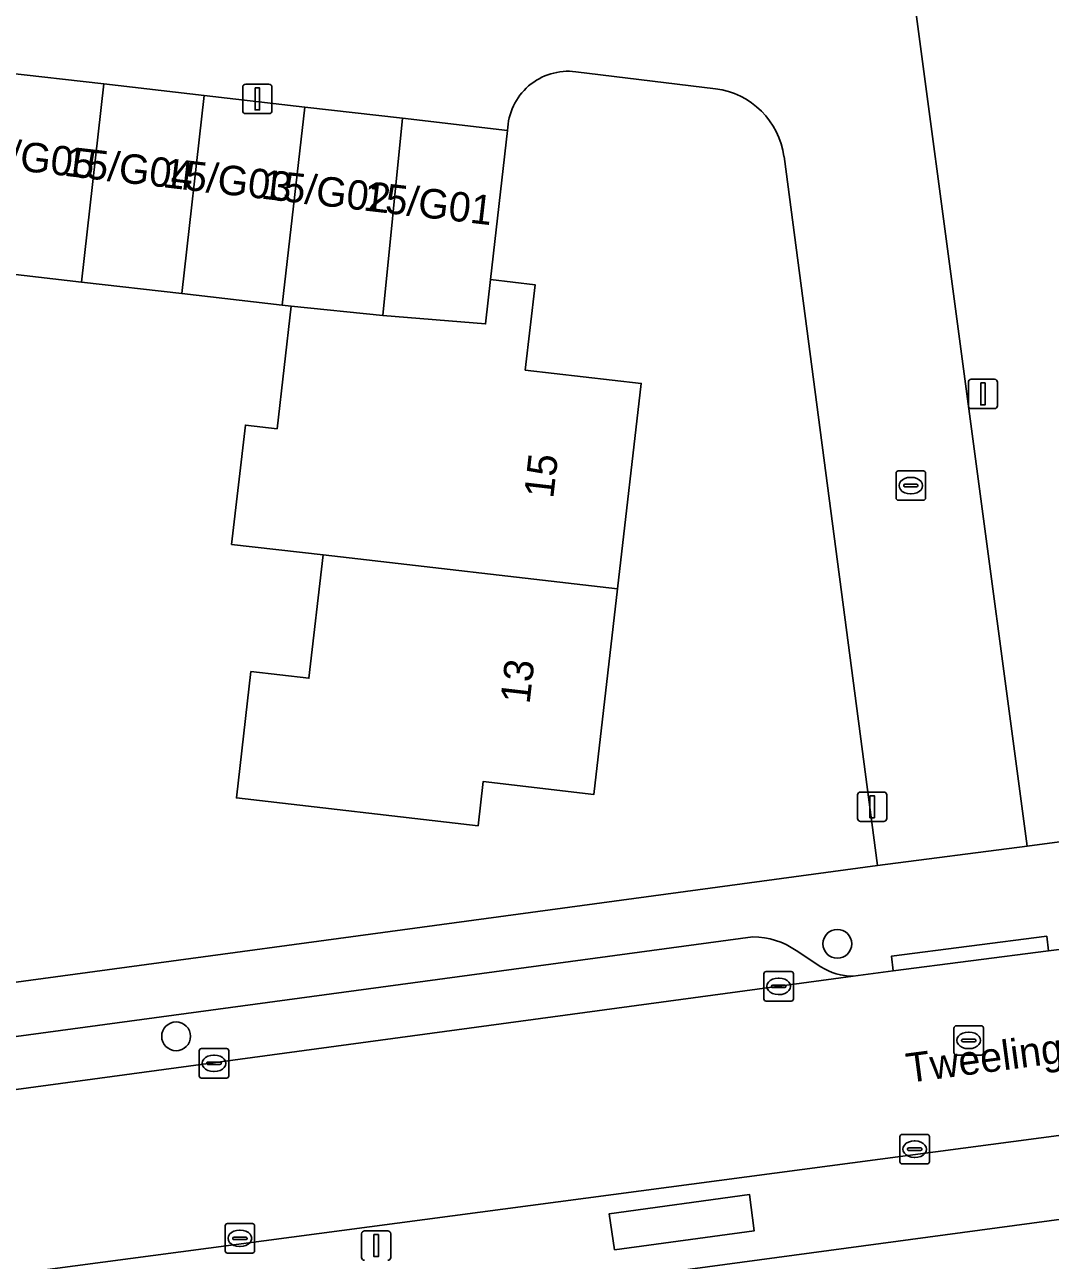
# Model space of a CAD drawing. Extents: x 162396 to 163643, y 386452 to 387406.
# Drawn here: x 162753.1 to 162787.92, y 386516.06 to 386558.02 of the extents above; entities that cross this region are included whole.
import ezdxf

# ---------------------------------------------------------------- set-up
doc = ezdxf.new("R2010")
doc.units = 0
for name, color, linetype in [('IMGEO_Boom', 7, 'Continuous'), ('IMGEO_Erf', 7, 'Continuous'), ('IMGEO_Groenvoorziening', 7, 'Continuous'), ('IMGEO_Kolk', 7, 'Continuous'), ('IMGEO_Lichtmast', 7, 'Continuous'), ('IMGEO_Openbare_ruimte_label', 7, 'Continuous'), ('IMGEO_Pand', 7, 'Continuous'), ('IMGEO_Pand_nummerreeks', 7, 'Continuous'), ('IMGEO_Parkeervlak_open', 7, 'Continuous'), ('IMGEO_Rijbaan_lokaal_open', 7, 'Continuous'), ('IMGEO_Rioolput', 7, 'Continuous'), ('IMGEO_Voetpad_open', 7, 'Continuous')]:
    doc.layers.add(name, color=color, linetype=linetype)

msp = doc.modelspace()

# ---------------------------------------------------------------- linework, layer by layer
at = {"layer": 'IMGEO_Boom'}
for centre in [(162780.693, 386526.805), (162758.24, 386523.664)]:
    msp.add_circle(centre, 0.489, dxfattribs=at)
at = {"layer": 'IMGEO_Erf'}
for points in [[(162762.147, 386548.463), (162761.848, 386548.497), (162758.436, 386548.89), (162755.025, 386549.282), (162751.614, 386549.674), (162748.202, 386550.067), (162744.791, 386550.459), (162745.564, 386557.183), (162746.564, 386565.243), (162780.009, 386561.545), (162782.906, 386587.503), (162774.713, 386588.018), (162717.227, 386591.629), (162713.848, 386561.49), (162712.261, 386547.339), (162710.211, 386547.151), (162713.285, 386522.29)], [(162845.859, 386583.167), (162843.932, 386583.335), (162785.824, 386587.292), (162782.993, 386561.193), (162787.136, 386530.123), (162840.749, 386537.29)], [(162776.556, 386555.842), (162771.811, 386556.422)], [(162769.497, 386554.43), (162768.914, 386549.365), (162770.43, 386549.19), (162770.097, 386546.293), (162774.033, 386545.84), (162773.23, 386538.86), (162772.427, 386531.881), (162768.666, 386532.314), (162768.493, 386530.816), (162760.29, 386531.759), (162760.784, 386536.051), (162762.748, 386535.825), (162763.23, 386540.014), (162760.126, 386540.372), (162760.593, 386544.422), (162761.668, 386544.298), (162762.147, 386548.463)], [(162715.646, 386520.468), (162729.846, 386522.392), (162736.952, 386523.355), (162740.423, 386523.825), (162782.057, 386529.467), (162778.882, 386553.539)], [(162898.349, 386524.68), (162889.919, 386525.595), (162882.789, 386526.369), (162879.489, 386526.727), (162875.817, 386527.126), (162872.525, 386527.483), (162868.08, 386527.966), (162844.732, 386524.923), (162814.869, 386521.03), (162714.825, 386507.563)]]:
    msp.add_lwpolyline(points, dxfattribs=at)
for centre, radius, start, end in [((162771.552, 386554.383), 2.055, 82.7479, 178.699), ((162776.232, 386553.189), 2.673, 7.526, 83.0433)]:
    msp.add_arc(centre, radius, start, end, dxfattribs=at)
at = {"layer": 'IMGEO_Groenvoorziening'}
msp.add_lwpolyline([(162777.708, 386518.296), (162772.949, 386517.639), (162773.128, 386516.416), (162777.872, 386517.058)], close=True, dxfattribs=at)
at = {"layer": 'IMGEO_Kolk'}
for p, q in [((162782.687, 386541.942), (162782.687, 386542.794)), ((162782.762, 386542.868), (162783.614, 386542.868)), ((162783.175, 386542.648), (162783.2, 386542.648)), ((162783.688, 386542.794), (162783.688, 386541.942)), ((162782.946, 386542.362), (162782.946, 386542.374)), ((162783.384, 386542.325), (162782.986, 386542.325)), ((162782.989, 386542.411), (162783.387, 386542.411)), ((162783.43, 386542.374), (162783.43, 386542.362)), ((162783.614, 386541.868), (162782.762, 386541.868)), ((162783.198, 386542.088), (162783.173, 386542.088)), ((162778.2, 386524.934), (162778.2, 386525.786)), ((162778.275, 386525.86), (162779.127, 386525.86)), ((162779.201, 386525.786), (162779.201, 386524.934)), ((162778.459, 386525.354), (162778.459, 386525.366)), ((162778.897, 386525.317), (162778.499, 386525.317)), ((162778.502, 386525.403), (162778.9, 386525.403)), ((162778.688, 386525.64), (162778.713, 386525.64)), ((162778.943, 386525.366), (162778.943, 386525.354)), ((162778.711, 386525.08), (162778.686, 386525.08)), ((162779.127, 386524.86), (162778.275, 386524.86)), ((162759.103, 386523.247), (162759.955, 386523.247)), ((162759.028, 386522.321), (162759.028, 386523.173)), ((162759.516, 386523.027), (162759.541, 386523.027)), ((162760.029, 386523.173), (162760.029, 386522.321)), ((162759.287, 386522.741), (162759.287, 386522.753)), ((162759.725, 386522.704), (162759.327, 386522.704)), ((162759.33, 386522.79), (162759.728, 386522.79)), ((162759.539, 386522.467), (162759.514, 386522.467)), ((162759.771, 386522.753), (162759.771, 386522.741)), ((162759.955, 386522.247), (162759.103, 386522.247)), ((162782.894, 386520.331), (162783.746, 386520.331)), ((162782.819, 386519.405), (162782.819, 386520.257)), ((162783.121, 386519.874), (162783.519, 386519.874)), ((162783.307, 386520.111), (162783.332, 386520.111)), ((162783.82, 386520.257), (162783.82, 386519.405)), ((162783.078, 386519.825), (162783.078, 386519.837)), ((162783.516, 386519.788), (162783.118, 386519.788)), ((162783.33, 386519.551), (162783.305, 386519.551)), ((162783.562, 386519.837), (162783.562, 386519.825)), ((162783.746, 386519.331), (162782.894, 386519.331)), ((162759.906, 386516.376), (162759.906, 386517.228)), ((162759.981, 386517.302), (162760.833, 386517.302)), ((162760.394, 386517.082), (162760.419, 386517.082)), ((162760.907, 386517.228), (162760.907, 386516.376)), ((162760.165, 386516.796), (162760.165, 386516.808)), ((162760.603, 386516.759), (162760.205, 386516.759)), ((162760.208, 386516.845), (162760.606, 386516.845)), ((162760.417, 386516.522), (162760.392, 386516.522)), ((162760.649, 386516.808), (162760.649, 386516.796)), ((162760.833, 386516.302), (162759.981, 386516.302))]:
    msp.add_line(p, q, dxfattribs=at)
for points in [[(162782.687, 386541.942), (162782.687, 386542.794)], [(162782.762, 386542.868), (162783.614, 386542.868)], [(162783.688, 386542.794), (162783.688, 386541.942)], [(162783.614, 386541.868), (162782.762, 386541.868)], [(162778.2, 386524.934), (162778.2, 386525.786)], [(162778.275, 386525.86), (162779.127, 386525.86)], [(162779.201, 386525.786), (162779.201, 386524.934)], [(162779.127, 386524.86), (162778.275, 386524.86)], [(162759.103, 386523.247), (162759.955, 386523.247)], [(162759.028, 386522.321), (162759.028, 386523.173)], [(162760.029, 386523.173), (162760.029, 386522.321)], [(162759.955, 386522.247), (162759.103, 386522.247)], [(162782.894, 386520.331), (162783.746, 386520.331)], [(162782.819, 386519.405), (162782.819, 386520.257)], [(162783.82, 386520.257), (162783.82, 386519.405)], [(162783.746, 386519.331), (162782.894, 386519.331)], [(162759.906, 386516.376), (162759.906, 386517.228)], [(162759.981, 386517.302), (162760.833, 386517.302)], [(162760.907, 386517.228), (162760.907, 386516.376)], [(162760.833, 386516.302), (162759.981, 386516.302)]]:
    msp.add_lwpolyline(points, dxfattribs=at)
for centre, radius, start, end in [((162782.764, 386542.792), 0.0765, 91.552, 178.448), ((162782.764, 386542.792), 0.0765, 91.552, 178.448), ((162783.612, 386542.792), 0.0765, 1.552, 88.448), ((162783.612, 386542.792), 0.0765, 1.552, 88.448), ((162782.986, 386542.371), 0.0403, 85.8775, 175.7526), ((162782.983, 386542.361), 0.0366, 178.938, 274.7102), ((162783.387, 386542.368), 0.043, 264.8664, 352.4533), ((162783.391, 386542.373), 0.0386, 1.7309, 96.639), ((162782.764, 386541.944), 0.0765, 181.552, 268.448), ((162782.764, 386541.944), 0.0765, 181.552, 268.448), ((162783.612, 386541.944), 0.0765, 271.552, 358.448), ((162783.612, 386541.944), 0.0765, 271.552, 358.448), ((162778.277, 386525.784), 0.0765, 91.552, 178.448), ((162778.277, 386525.784), 0.0765, 91.552, 178.448), ((162779.125, 386525.784), 0.0765, 1.552, 88.448), ((162779.125, 386525.784), 0.0765, 1.552, 88.448), ((162778.499, 386525.363), 0.0403, 85.8775, 175.7526), ((162778.496, 386525.353), 0.0366, 178.938, 274.7102), ((162778.9, 386525.36), 0.043, 264.8664, 352.4533), ((162778.904, 386525.365), 0.0386, 1.7309, 96.639), ((162778.277, 386524.936), 0.0765, 181.552, 268.448), ((162778.277, 386524.936), 0.0765, 181.552, 268.448), ((162779.125, 386524.936), 0.0765, 271.552, 358.448), ((162779.125, 386524.936), 0.0765, 271.552, 358.448), ((162759.105, 386523.171), 0.0765, 91.552, 178.448), ((162759.105, 386523.171), 0.0765, 91.552, 178.448), ((162759.953, 386523.171), 0.0765, 1.552, 88.448), ((162759.953, 386523.171), 0.0765, 1.552, 88.448), ((162759.327, 386522.75), 0.0403, 85.8775, 175.7526), ((162759.324, 386522.74), 0.0366, 178.938, 274.7102), ((162759.728, 386522.747), 0.043, 264.8664, 352.4533), ((162759.732, 386522.752), 0.0386, 1.7309, 96.639), ((162759.105, 386522.323), 0.0765, 181.552, 268.448), ((162759.105, 386522.323), 0.0765, 181.552, 268.448), ((162759.953, 386522.323), 0.0765, 271.552, 358.448), ((162759.953, 386522.323), 0.0765, 271.552, 358.448), ((162782.896, 386520.255), 0.0765, 91.552, 178.448), ((162782.896, 386520.255), 0.0765, 91.552, 178.448), ((162783.744, 386520.255), 0.0765, 1.552, 88.448), ((162783.744, 386520.255), 0.0765, 1.552, 88.448), ((162783.118, 386519.834), 0.0403, 85.8775, 175.7526), ((162783.523, 386519.836), 0.0386, 1.7309, 96.639), ((162783.115, 386519.824), 0.0366, 178.938, 274.7102), ((162783.519, 386519.831), 0.043, 264.8664, 352.4533), ((162782.896, 386519.407), 0.0765, 181.552, 268.448), ((162782.896, 386519.407), 0.0765, 181.552, 268.448), ((162783.744, 386519.407), 0.0765, 271.552, 358.448), ((162783.744, 386519.407), 0.0765, 271.552, 358.448), ((162759.983, 386517.226), 0.0765, 91.552, 178.448), ((162759.983, 386517.226), 0.0765, 91.552, 178.448), ((162760.831, 386517.226), 0.0765, 1.552, 88.448), ((162760.831, 386517.226), 0.0765, 1.552, 88.448), ((162760.205, 386516.805), 0.0403, 85.8775, 175.7526), ((162760.202, 386516.795), 0.0366, 178.938, 274.7102), ((162760.606, 386516.802), 0.043, 264.8664, 352.4533), ((162760.61, 386516.807), 0.0386, 1.7309, 96.639), ((162759.983, 386516.378), 0.0765, 181.552, 268.448), ((162759.983, 386516.378), 0.0765, 181.552, 268.448), ((162760.831, 386516.378), 0.0765, 271.552, 358.448), ((162760.831, 386516.378), 0.0765, 271.552, 358.448)]:
    msp.add_arc(centre, radius, start, end, dxfattribs=at)
for centre, major_axis, ratio, start_param, end_param in [((162783.174, 386542.368), (-0.387, 0.002), 0.722429, 4.712389, 7.853982), ((162783.199, 386542.368), (-0.39, 0.002), 0.717154, 1.570796, 4.712389), ((162778.687, 386525.36), (-0.387, 0.002), 0.722429, 4.712389, 7.853982), ((162778.712, 386525.36), (-0.39, 0.002), 0.717154, 1.570796, 4.712389), ((162759.515, 386522.747), (-0.387, 0.002), 0.722429, 4.712389, 7.853982), ((162759.54, 386522.747), (-0.39, 0.002), 0.717154, 1.570796, 4.712389), ((162783.306, 386519.831), (-0.387, 0.002), 0.722429, 4.712389, 7.853982), ((162783.331, 386519.831), (-0.39, 0.002), 0.717154, 1.570796, 4.712389), ((162760.393, 386516.802), (-0.387, 0.002), 0.722429, 4.712389, 7.853982), ((162760.418, 386516.802), (-0.39, 0.002), 0.717154, 1.570796, 4.712389)]:
    msp.add_ellipse(centre, major_axis=major_axis, ratio=ratio, start_param=start_param, end_param=end_param, dxfattribs=at)
at = {"layer": 'IMGEO_Lichtmast'}
for p, q in [((162760.604, 386556.001), (162761.394, 386556.001)), ((162761.394, 386556.001), (162760.604, 386556.001)), ((162760.504, 386555.101), (162760.504, 386555.901)), ((162760.504, 386555.901), (162760.504, 386555.101)), ((162761.494, 386555.901), (162761.494, 386555.101)), ((162761.494, 386555.101), (162761.494, 386555.901)), ((162761.394, 386555.001), (162760.604, 386555.001)), ((162760.604, 386555.001), (162761.394, 386555.001)), ((162785.142, 386545.081), (162785.142, 386545.881)), ((162785.142, 386545.881), (162785.142, 386545.081)), ((162785.242, 386545.981), (162786.032, 386545.981)), ((162786.032, 386545.981), (162785.242, 386545.981)), ((162786.132, 386545.881), (162786.132, 386545.081)), ((162786.132, 386545.081), (162786.132, 386545.881)), ((162786.032, 386544.981), (162785.242, 386544.981)), ((162785.242, 386544.981), (162786.032, 386544.981)), ((162781.38, 386531.061), (162781.38, 386531.861)), ((162781.38, 386531.861), (162781.38, 386531.061)), ((162781.48, 386531.961), (162782.27, 386531.961)), ((162782.27, 386531.961), (162781.48, 386531.961)), ((162782.37, 386531.861), (162782.37, 386531.061)), ((162782.37, 386531.061), (162782.37, 386531.861)), ((162782.27, 386530.961), (162781.48, 386530.961)), ((162781.48, 386530.961), (162782.27, 386530.961)), ((162764.539, 386516.157), (162764.539, 386516.957)), ((162764.539, 386516.957), (162764.539, 386516.157)), ((162764.639, 386517.057), (162765.429, 386517.057)), ((162765.429, 386517.057), (162764.639, 386517.057)), ((162765.529, 386516.957), (162765.529, 386516.157)), ((162765.529, 386516.157), (162765.529, 386516.957))]:
    msp.add_line(p, q, dxfattribs=at)
for points in [[(162760.924, 386555.876), (162761.074, 386555.876), (162761.074, 386555.126), (162760.924, 386555.126), (162760.924, 386555.876)], [(162785.562, 386545.856), (162785.712, 386545.856), (162785.712, 386545.106), (162785.562, 386545.106), (162785.562, 386545.856)], [(162781.8, 386531.836), (162781.95, 386531.836), (162781.95, 386531.086), (162781.8, 386531.086), (162781.8, 386531.836)], [(162764.959, 386516.932), (162765.109, 386516.932), (162765.109, 386516.182), (162764.959, 386516.182), (162764.959, 386516.932)]]:
    msp.add_lwpolyline(points, dxfattribs=at)
for centre, start, end in [((162760.604, 386555.901), 90, 180), ((162760.604, 386555.901), 90, 180), ((162761.394, 386555.901), 0, 90), ((162761.394, 386555.901), 360, 90), ((162760.604, 386555.101), 180, 270), ((162760.604, 386555.101), 180, 270), ((162761.394, 386555.101), 270, 0), ((162761.394, 386555.101), 270, 0), ((162785.242, 386545.881), 90, 180), ((162785.242, 386545.881), 90, 180), ((162786.032, 386545.881), 0, 90), ((162786.032, 386545.881), 360, 90), ((162785.242, 386545.081), 180, 270), ((162785.242, 386545.081), 180, 270), ((162786.032, 386545.081), 270, 0), ((162786.032, 386545.081), 270, 0), ((162781.48, 386531.861), 90, 180), ((162781.48, 386531.861), 90, 180), ((162782.27, 386531.861), 0, 90), ((162782.27, 386531.861), 360, 90), ((162781.48, 386531.061), 180, 270), ((162781.48, 386531.061), 180, 270), ((162782.27, 386531.061), 270, 0), ((162782.27, 386531.061), 270, 0), ((162764.639, 386516.957), 90, 180), ((162764.639, 386516.957), 90, 180), ((162765.429, 386516.957), 0, 90), ((162765.429, 386516.957), 360, 90), ((162764.639, 386516.157), 180, 270), ((162764.639, 386516.157), 180, 270), ((162765.429, 386516.157), 270, 0), ((162765.429, 386516.157), 270, 0)]:
    msp.add_arc(centre, 0.1, start, end, dxfattribs=at)
at = {"layer": 'IMGEO_Pand'}
for points in [[(162755.786, 386556.007), (162752.375, 386556.4), (162751.614, 386549.674), (162755.025, 386549.282)], [(162755.025, 386549.282), (162758.436, 386548.89), (162759.197, 386555.615), (162755.786, 386556.007)], [(162762.609, 386555.222), (162759.197, 386555.615), (162758.436, 386548.89), (162761.848, 386548.497)], [(162765.263, 386548.142), (162765.924, 386554.841), (162762.609, 386555.222), (162761.848, 386548.497), (162762.147, 386548.463)], [(162769.497, 386554.43), (162765.924, 386554.841), (162765.263, 386548.142), (162768.749, 386547.858), (162768.914, 386549.365)], [(162774.033, 386545.84), (162770.097, 386546.293), (162770.43, 386549.19), (162768.914, 386549.365), (162768.749, 386547.858), (162765.263, 386548.142), (162762.147, 386548.463), (162761.668, 386544.298), (162760.593, 386544.422), (162760.126, 386540.372), (162763.23, 386540.014), (162773.23, 386538.86)], [(162763.23, 386540.014), (162762.748, 386535.825), (162760.784, 386536.051), (162760.29, 386531.759), (162768.493, 386530.816), (162768.666, 386532.314), (162772.427, 386531.881), (162773.23, 386538.86)]]:
    msp.add_lwpolyline(points, close=True, dxfattribs=at)
at = {"layer": 'IMGEO_Parkeervlak_open'}
for points in [[(162777.827, 386527.044), (162747.032, 386522.876), (162737.22, 386521.548), (162722.889, 386519.609)], [(162780.134, 386526.026), (162779.291, 386526.576)], [(162719.62, 386517.361), (162781.228, 386525.704)]]:
    msp.add_lwpolyline(points, dxfattribs=at)
for centre, radius, start, end in [((162777.819, 386524.495), 2.549, 54.7267, 89.8181), ((162781.227, 386527.721), 2.017, 237.177, 270.0212)]:
    msp.add_arc(centre, radius, start, end, dxfattribs=at)
at = {"layer": 'IMGEO_Rijbaan_lokaal_open'}
for points in [[(162778.882, 386553.539), (162782.057, 386529.467), (162787.136, 386530.123), (162782.993, 386561.193), (162780.009, 386561.545), (162746.564, 386565.243), (162745.564, 386557.183), (162748.963, 386556.792), (162752.375, 386556.4), (162755.786, 386556.007), (162759.197, 386555.615), (162762.609, 386555.222), (162765.924, 386554.841), (162769.497, 386554.43)], [(162771.811, 386556.422), (162776.556, 386555.842)], [(162841.728, 386533.533), (162840.614, 386533.403), (162789.647, 386526.798), (162787.863, 386526.568), (162782.586, 386525.888), (162781.228, 386525.704), (162719.62, 386517.361), (162714.676, 386516.691)], [(162719.184, 386511.143), (162842.452, 386527.484)]]:
    msp.add_lwpolyline(points, dxfattribs=at)
for centre, radius, start, end in [((162771.552, 386554.383), 2.055, 82.7479, 178.699), ((162776.232, 386553.189), 2.673, 7.526, 83.0433)]:
    msp.add_arc(centre, radius, start, end, dxfattribs=at)
at = {"layer": 'IMGEO_Rioolput'}
for p, q in [((162784.654, 386523.099), (162784.654, 386523.951)), ((162784.729, 386524.025), (162785.581, 386524.025)), ((162785.142, 386523.805), (162785.167, 386523.805)), ((162785.655, 386523.951), (162785.655, 386523.099)), ((162784.913, 386523.519), (162784.913, 386523.531)), ((162785.351, 386523.482), (162784.953, 386523.482)), ((162784.956, 386523.568), (162785.354, 386523.568)), ((162785.165, 386523.245), (162785.14, 386523.245)), ((162785.397, 386523.531), (162785.397, 386523.519)), ((162785.581, 386523.025), (162784.729, 386523.025))]:
    msp.add_line(p, q, dxfattribs=at)
for points in [[(162784.654, 386523.099), (162784.654, 386523.951)], [(162784.729, 386524.025), (162785.581, 386524.025)], [(162785.655, 386523.951), (162785.655, 386523.099)], [(162785.581, 386523.025), (162784.729, 386523.025)]]:
    msp.add_lwpolyline(points, dxfattribs=at)
for centre, radius, start, end in [((162784.731, 386523.949), 0.0765, 91.552, 178.448), ((162784.731, 386523.949), 0.0765, 91.552, 178.448), ((162785.579, 386523.949), 0.0765, 1.552, 88.448), ((162785.579, 386523.949), 0.0765, 1.552, 88.448), ((162784.953, 386523.528), 0.0403, 85.8775, 175.7526), ((162784.95, 386523.518), 0.0366, 178.938, 274.7102), ((162785.354, 386523.525), 0.043, 264.8664, 352.4533), ((162785.358, 386523.53), 0.0386, 1.7309, 96.639), ((162784.731, 386523.101), 0.0765, 181.552, 268.448), ((162784.731, 386523.101), 0.0765, 181.552, 268.448), ((162785.579, 386523.101), 0.0765, 271.552, 358.448), ((162785.579, 386523.101), 0.0765, 271.552, 358.448)]:
    msp.add_arc(centre, radius, start, end, dxfattribs=at)
for centre, major_axis, ratio, start_param, end_param in [((162785.141, 386523.525), (-0.387, 0.002), 0.722429, 4.712389, 7.853982), ((162785.166, 386523.525), (-0.39, 0.002), 0.717154, 1.570796, 4.712389)]:
    msp.add_ellipse(centre, major_axis=major_axis, ratio=ratio, start_param=start_param, end_param=end_param, dxfattribs=at)
at = {"layer": 'IMGEO_Voetpad_open'}
for points in [[(162840.749, 386537.29), (162787.136, 386530.123), (162782.057, 386529.467), (162740.423, 386523.825), (162736.952, 386523.355), (162729.846, 386522.392), (162715.646, 386520.468)], [(162842.452, 386527.484), (162719.184, 386511.143)], [(162722.889, 386519.609), (162737.22, 386521.548), (162737.158, 386522.045), (162746.97, 386523.372), (162747.032, 386522.876), (162777.827, 386527.044)], [(162781.228, 386525.704), (162782.586, 386525.888), (162782.527, 386526.384), (162787.804, 386527.064), (162787.863, 386526.568), (162789.647, 386526.798)], [(162779.291, 386526.576), (162780.134, 386526.026)], [(162715.165, 386511.225), (162714.825, 386507.563), (162814.869, 386521.03)]]:
    msp.add_lwpolyline(points, dxfattribs=at)
for points in [[(162782.586, 386525.888), (162787.863, 386526.568), (162787.804, 386527.064), (162782.527, 386526.384)], [(162772.949, 386517.639), (162777.708, 386518.296), (162777.872, 386517.058), (162773.128, 386516.416)]]:
    msp.add_lwpolyline(points, close=True, dxfattribs=at)
for centre, radius, start, end in [((162777.819, 386524.495), 2.549, 54.7267, 89.8181), ((162781.227, 386527.721), 2.017, 237.177, 270.0212)]:
    msp.add_arc(centre, radius, start, end, dxfattribs=at)

# ---------------------------------------------------------------- texts
at = {"layer": 'IMGEO_Openbare_ruimte_label'}
msp.add_text('Tweelingenlaan', height=1, rotation=7.5303, dxfattribs=at).set_placement((162783.097, 386522.081))
at = {"layer": 'IMGEO_Pand_nummerreeks'}
for s, rotation, p in [('15/G05', 353.3865, (162751.056, 386553.283)), ('15/G04', 353.3865, (162754.407, 386552.894)), ('15/G03', 353.3865, (162757.758, 386552.506)), ('15/G02', 353.3865, (162761.103, 386552.118)), ('15/G01', 353.3865, (162764.57, 386551.716)), ('15', 83.4369, (162771.044, 386541.908)), ('13', 83.4369, (162770.241, 386534.928))]:
    msp.add_text(s, height=1, rotation=rotation, dxfattribs=at).set_placement(p)

doc.saveas('drawing.dxf')
